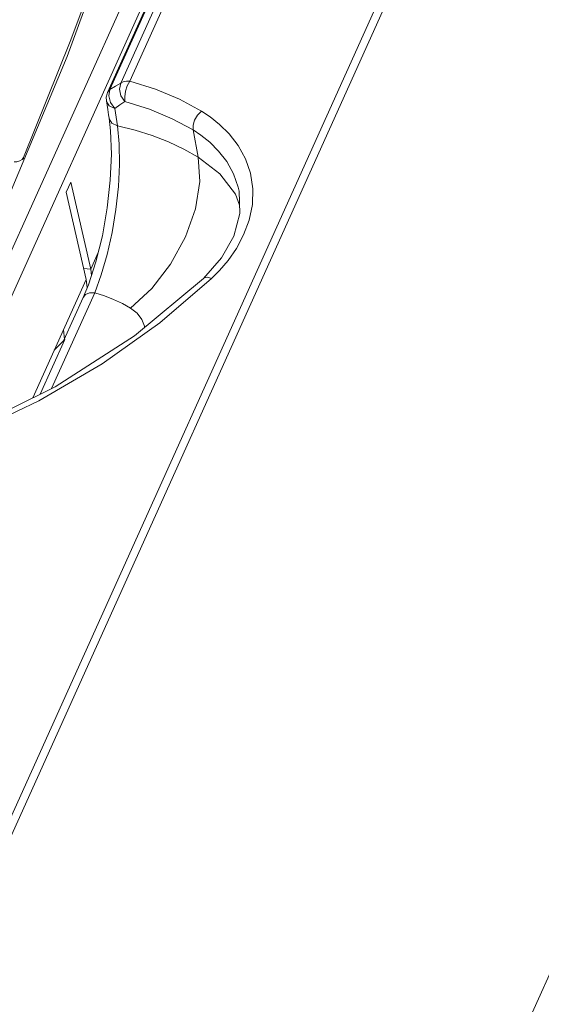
# Model space of a CAD drawing. Header units: millimetres. Extents: x -473 to 23648, y -382 to 1866.
# Tile 404 of 434: x 20821 to 20856, y 1544 to 1610. Entities that reach past the tile are written whole.
import ezdxf

# ---------------------------------------------------------------- set-up
doc = ezdxf.new("R2010")
doc.units = ezdxf.units.MM
doc.header["$LTSCALE"] = 80
doc.layers.get('0').update_dxf_attribs({"linetype": 'CONTINUOUS'})

msp = doc.modelspace()

# ---------------------------------------------------------------- linework, layer by layer
at = {"linetype": 'Continuous', "lineweight": 0}
for p, q in [((20727.625, 1260.695), (20918.134, 1683.233)), ((20817.797, 1551.829), (20852.059, 1627.819)), ((20852.603, 1627.72), (20818.342, 1551.73)), ((20801.847, 1554.544), (20834.418, 1626.785)), ((20802.879, 1553.733), (20835.45, 1625.973)), ((20835.706, 1625.753), (20826.588, 1605.528)), ((20835.542, 1625.559), (20826.424, 1605.334)), ((20829.832, 1624.622), (20823.702, 1607.752)), ((20827.32, 1605.971), (20832.038, 1616.437)), ((20823.702, 1607.752), (20816.649, 1590.997)), ((20826.957, 1605.755), (20827.32, 1605.971)), ((20826.588, 1605.528), (20826.507, 1605.115)), ((20826.588, 1605.528), (20826.957, 1605.755)), ((20826.347, 1604.772), (20826.436, 1604.188)), ((20826.507, 1605.115), (20826.624, 1604.656)), ((20826.624, 1604.656), (20826.913, 1604.261)), ((20826.436, 1604.188), (20826.492, 1603.821)), ((20827.003, 1603.679), (20826.913, 1604.261)), ((20826.492, 1603.821), (20826.525, 1603.604)), ((20826.525, 1603.604), (20826.625, 1602.741)), ((20827.094, 1603.093), (20827.003, 1603.679)), ((20832.545, 1600.974), (20832.188, 1602.804)), ((20820.778, 1600.807), (20820.751, 1600.944)), ((20832.545, 1600.974), (20834.002, 1599.843)), ((20823.952, 1599.292), (20823.645, 1598.611)), ((20825.291, 1593.421), (20823.952, 1599.292)), ((20824.984, 1592.739), (20823.645, 1598.611)), ((20835.294, 1598.69), (20835.294, 1598.691)), ((20826.078, 1595.681), (20825.645, 1593.92)), ((20825.291, 1593.421), (20825.8, 1594.551)), ((20825.645, 1593.92), (20825.136, 1592.363)), ((20825.291, 1593.421), (20824.815, 1593.479)), ((20825.291, 1593.421), (20825.344, 1593.001)), ((20824.984, 1592.739), (20821.384, 1584.755)), ((20824.984, 1592.739), (20825.056, 1592.17)), ((20829.959, 1589.807), (20833.446, 1592.802)), ((20825.136, 1592.363), (20824.79, 1591.524)), ((20822.651, 1585.381), (20825.561, 1591.835)), ((20823.487, 1588.633), (20824.79, 1591.523)), ((20823.447, 1589.332), (20823.526, 1588.718)), ((20821.881, 1585.001), (20823.545, 1588.691)), ((20822.83, 1587.962), (20823.545, 1588.691))]:
    msp.add_line(p, q, dxfattribs=at)
for points in [[(20827.926, 1606.089), (20832.645, 1616.555), (20837.309, 1626.902)], [(20820.751, 1600.944), (20823.9, 1608.776), (20826.848, 1616.633), (20829.595, 1624.512)], [(20827.601, 1604.715), (20827.331, 1605.11), (20827.229, 1605.563), (20827.32, 1605.971)], [(20827.32, 1605.971), (20827.49, 1606.055), (20827.697, 1606.095), (20827.926, 1606.089)], [(20827.926, 1606.089), (20827.759, 1605.785), (20827.638, 1605.417), (20827.583, 1605.041), (20827.601, 1604.715)], [(20832.759, 1604.076), (20831.278, 1604.875), (20829.663, 1605.547), (20827.926, 1606.089)], [(20826.347, 1604.772), (20826.339, 1605.01), (20826.39, 1605.249), (20826.424, 1605.334)], [(20826.424, 1605.334), (20826.461, 1605.401), (20826.588, 1605.528)], [(20826.913, 1604.261), (20826.544, 1604.44), (20826.355, 1604.729), (20826.347, 1604.772)], [(20826.913, 1604.261), (20827.26, 1604.493), (20827.601, 1604.715)], [(20832.188, 1602.804), (20830.783, 1603.562), (20829.248, 1604.201), (20827.601, 1604.715)], [(20832.188, 1602.804), (20832.188, 1603.123), (20832.297, 1603.476), (20832.497, 1603.811), (20832.759, 1604.076)], [(20833.446, 1592.802), (20833.975, 1593.336), (20834.548, 1594.011), (20835.11, 1594.814), (20835.604, 1595.728), (20835.98, 1596.726), (20836.197, 1597.777), (20836.231, 1598.843), (20836.072, 1599.886), (20835.732, 1600.87), (20835.239, 1601.761), (20834.637, 1602.537), (20833.983, 1603.183), (20833.336, 1603.695), (20832.759, 1604.076)], [(20826.525, 1603.604), (20826.534, 1603.561), (20826.723, 1603.272), (20827.094, 1603.093)], [(20825.561, 1591.835), (20826.004, 1593.035), (20826.401, 1594.403), (20826.737, 1595.893), (20826.994, 1597.442), (20827.163, 1598.991), (20827.238, 1600.486), (20827.214, 1601.872), (20827.094, 1603.093)], [(20826.625, 1602.741), (20826.682, 1601.179), (20826.61, 1599.416), (20826.406, 1597.548), (20826.078, 1595.681)], [(20827.094, 1603.093), (20828.292, 1602.793), (20829.439, 1602.43), (20830.533, 1602.005), (20831.57, 1601.519), (20832.545, 1600.974)], [(20835.294, 1598.691), (20835.237, 1598.949), (20834.924, 1599.854), (20834.47, 1600.675), (20833.917, 1601.388), (20833.314, 1601.982), (20832.719, 1602.453), (20832.188, 1602.804)], [(20820.12, 1600.669), (20820.315, 1600.667), (20820.505, 1600.719)], [(20820.505, 1600.719), (20820.659, 1600.817), (20820.751, 1600.944)], [(20827.98, 1590.798), (20829.415, 1592.132), (20830.675, 1593.769), (20831.675, 1595.598), (20832.346, 1597.494), (20832.643, 1599.327), (20832.545, 1600.974)], [(20834.002, 1599.843), (20835.045, 1598.489), (20835.326, 1597.731)], [(20832.899, 1592.804), (20834.113, 1594.187), (20834.939, 1595.657), (20835.345, 1597.173), (20835.294, 1598.69)], [(20816.891, 1582.537), (20822.9, 1585.504), (20828.243, 1588.937), (20832.899, 1592.804)], [(20832.899, 1592.804), (20832.946, 1592.839), (20833.164, 1592.882), (20833.446, 1592.802)], [(20824.79, 1591.524), (20824.947, 1591.712), (20825.219, 1591.825), (20825.561, 1591.835)], [(20825.561, 1591.835), (20826.214, 1591.628), (20826.836, 1591.385), (20827.425, 1591.109), (20827.98, 1590.798)], [(20827.98, 1590.798), (20828.422, 1590.455), (20828.74, 1590.043), (20828.918, 1589.58), (20828.923, 1589.502)], [(20817.243, 1582.389), (20821.791, 1584.559), (20826.054, 1587.045), (20829.959, 1589.807)]]:
    msp.add_lwpolyline(points, dxfattribs=at)

doc.saveas('drawing.dxf')
